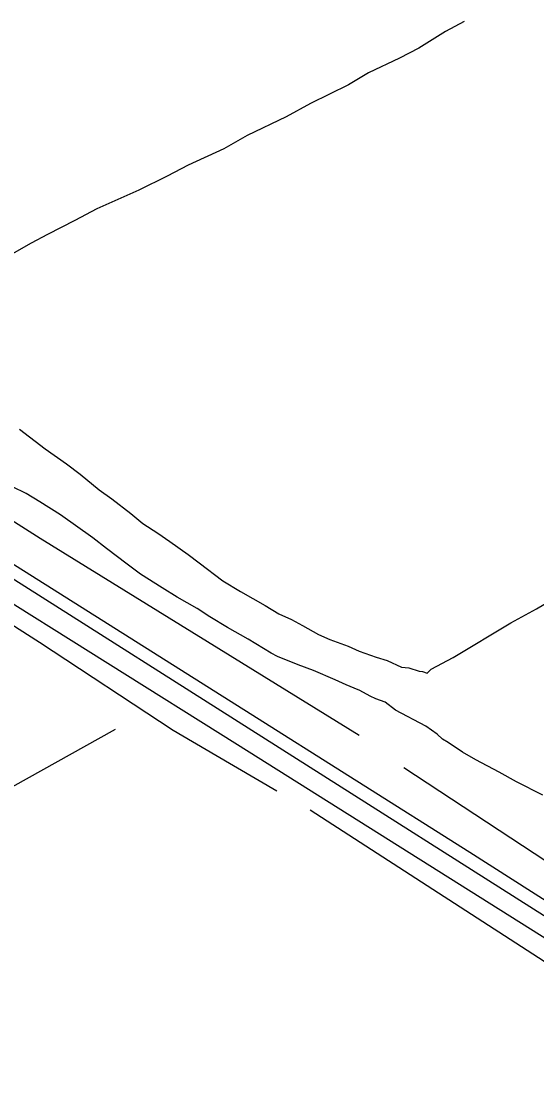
# Model space of a CAD drawing. Extents: x 3567028 to 3605064, y 510945 to 536587.
# Drawn here: x 3572503 to 3572877, y 529678 to 530454 of the extents above; entities that cross this region are included whole.
import ezdxf

# ---------------------------------------------------------------- set-up
doc = ezdxf.new("R2010")
doc.units = 0
for name, color, linetype in [('V-RAIL-TRAK', 7, 'Continuous'), ('V-ROAD-CNTR', 7, 'Continuous'), ('V-SITE-VEGE', 7, 'Continuous'), ('V-TOPO-SHOR', 7, 'Continuous')]:
    doc.layers.add(name, color=color, linetype=linetype)

msp = doc.modelspace()

# ---------------------------------------------------------------- linework, layer by layer
at = {"layer": 'V-RAIL-TRAK'}
msp.add_lwpolyline([(3576005.02, 527841.99), (3575798.21, 527973.59), (3575600.99, 528097.57), (3575373.16, 528242.42), (3575159.14, 528377.56), (3574928.29, 528523.66), (3574700.28, 528669.52), (3574565.53, 528750.2), (3574547.64, 528760.91), (3574343.43, 528890.24), (3574116.99, 529033.25), (3573969.01, 529128.1), (3573923.01, 529157.59), (3573719.2, 529286.52), (3573540.39, 529398.3), (3573314.59, 529543.52), (3573288.1, 529560.07), (3573137.38, 529654.27), (3573012.65, 529732.91), (3572828.27, 529850.44), (3572664.09, 529953.92), (3572504.12, 530054.91), (3572359.75, 530145.57)], dxfattribs=at)
at = {"layer": 'V-ROAD-CNTR'}
for points in [[(3571107.49, 530923.76), (3571335.73, 530779.9), (3572456.02, 530074.71), (3572913.2, 529784.93), (3573353.24, 529506.1), (3574011.95, 529090.35), (3574465.86, 528803.76), (3574566.38, 528736.81), (3574909.2, 528519.11), (3575756.44, 527984.87), (3576622.61, 527437.04), (3577459.48, 526912.66), (3578223.72, 526427.37), (3578886.32, 526005.21), (3579395.2, 525684.02), (3580151.71, 525207.45), (3580698.98, 524864.69), (3581176.02, 524557.82)], [(3574626.89, 528698.38), (3574572.39, 528723.67), (3574493.22, 528771.79), (3574359.67, 528853.34), (3574196.84, 528956.27), (3573968.98, 529101.31), (3573793.73, 529213.2), (3573474.84, 529416.5), (3573232.57, 529564.61), (3572945.29, 529748.9), (3572659.53, 529928.51), (3572094.53, 530282.81), (3571687.31, 530539.11), (3571171.63, 530864.92), (3571107.62, 530907.01)]]:
    msp.add_lwpolyline(points, dxfattribs=at)
at = {"layer": 'V-SITE-VEGE'}
for p, q in [((3572824.06, 530453.68), (3572810.55, 530446.3)), ((3572810.55, 530446.3), (3572791.13, 530434.34)), ((3572791.13, 530434.34), (3572777.03, 530426.97)), ((3572777.03, 530426.97), (3572754.72, 530416.23)), ((3572754.72, 530416.23), (3572740.02, 530407.7)), ((3572740.02, 530407.7), (3572712.41, 530394.12)), ((3572712.41, 530394.12), (3572694.78, 530384.47)), ((3572694.78, 530384.47), (3572666.6, 530370.9)), ((3572666.6, 530370.9), (3572649.54, 530361.24)), ((3572649.54, 530361.24), (3572623.72, 530349.38)), ((3572623.72, 530349.38), (3572608.44, 530341.44)), ((3572608.44, 530341.44), (3572587.89, 530331.26)), ((3572587.89, 530331.26), (3572557.37, 530317.72)), ((3572557.37, 530317.72), (3572541.5, 530309.21)), ((3572541.5, 530309.21), (3572521.53, 530299.01)), ((3572521.53, 530299.01), (3572509.78, 530292.77)), ((3572509.78, 530292.77), (3572495.66, 530284.82)), ((3572501.36, 530157.64), (3572519.8, 530143.38)), ((3572519.8, 530143.38), (3572535.38, 530132.65)), ((3572535.38, 530132.65), (3572545.18, 530124.93)), ((3572545.18, 530124.93), (3572559.01, 530113.65)), ((3572506.1, 530110.93), (3572496.26, 530115.74)), ((3572515.92, 530104.95), (3572506.1, 530110.93)), ((3572559.01, 530113.65), (3572568.23, 530107.09)), ((3572530.93, 530095.4), (3572515.92, 530104.95)), ((3572568.23, 530107.09), (3572582.07, 530096.4)), ((3572554.59, 530078.73), (3572530.93, 530095.4)), ((3572582.07, 530096.4), (3572590.71, 530089.27)), ((3572590.71, 530089.27), (3572601.68, 530082.11)), ((3572564.39, 530071.01), (3572554.59, 530078.73)), ((3572601.68, 530082.11), (3572610.33, 530076.16)), ((3572579.38, 530059.71), (3572564.39, 530071.01)), ((3572610.33, 530076.16), (3572623.6, 530066.63)), ((3572623.6, 530066.63), (3572631.67, 530060.68)), ((3572589.18, 530052.57), (3572579.38, 530059.71)), ((3572631.67, 530060.68), (3572648.97, 530047.6)), ((3572604.77, 530042.42), (3572589.18, 530052.57)), ((3572648.97, 530047.6), (3572661.68, 530039.83)), ((3572615.75, 530035.85), (3572604.77, 530042.42)), ((3572661.68, 530039.83), (3572679.6, 530029.65)), ((3572876.62, 530027.31), (3572902.5, 530042.67)), ((3572630.2, 530027.47), (3572615.75, 530035.85)), ((3572639.44, 530021.5), (3572630.2, 530027.47)), ((3572679.6, 530029.65), (3572689.42, 530023.68)), ((3572689.42, 530023.68), (3572698.69, 530019.46)), ((3572857.81, 530017.1), (3572876.62, 530027.31)), ((3572652.15, 530013.74), (3572639.44, 530021.5)), ((3572698.69, 530019.46), (3572706.79, 530015.26)), ((3572816.05, 529992.06), (3572857.81, 530017.1)), ((3572667.18, 530005.35), (3572652.15, 530013.74)), ((3572706.79, 530015.26), (3572718.35, 530008.67)), ((3572718.35, 530008.67), (3572726.46, 530005.05)), ((3572683.94, 529995.19), (3572667.18, 530005.35)), ((3572726.46, 530005.05), (3572739.8, 530000.19)), ((3572688.57, 529992.79), (3572683.94, 529995.19)), ((3572703.64, 529986.74), (3572688.57, 529992.79)), ((3572739.8, 530000.19), (3572747.9, 529996.57)), ((3572747.9, 529996.57), (3572760.08, 529992.31)), ((3572714.65, 529982.49), (3572703.64, 529986.74)), ((3572760.08, 529992.31), (3572768.21, 529989.86)), ((3572768.21, 529989.86), (3572778.63, 529985.04)), ((3572778.63, 529985.04), (3572783.87, 529984.38)), ((3572800.18, 529983.56), (3572816.05, 529992.06)), ((3572730.29, 529975.85), (3572714.65, 529982.49)), ((3572783.87, 529984.38), (3572791.41, 529981.94)), ((3572791.41, 529981.94), (3572793.74, 529981.9)), ((3572793.74, 529981.9), (3572797.22, 529980.68)), ((3572797.22, 529980.68), (3572800.18, 529983.56)), ((3572738.4, 529972.23), (3572730.29, 529975.85)), ((3572744.19, 529969.81), (3572738.4, 529972.23)), ((3572748.25, 529968), (3572744.19, 529969.81)), ((3572755.77, 529963.81), (3572748.25, 529968)), ((3572759.82, 529962), (3572755.77, 529963.81)), ((3572766.78, 529959.56), (3572759.82, 529962)), ((3572774.27, 529953.62), (3572766.78, 529959.56)), ((3572796.25, 529942.22), (3572774.27, 529953.62)), ((3572804.33, 529936.27), (3572796.25, 529942.22)), ((3572808.35, 529932.71), (3572804.33, 529936.27)), ((3572812.4, 529930.32), (3572808.35, 529932.71)), ((3572822.79, 529923.17), (3572812.4, 529930.32)), ((3572832.62, 529917.78), (3572822.79, 529923.17)), ((3572849.39, 529908.78), (3572832.62, 529917.78)), ((3572862.11, 529901.6), (3572849.39, 529908.78)), ((3572881.21, 529891.99), (3572862.11, 529901.6))]:
    msp.add_line(p, q, dxfattribs=at)
at = {"layer": 'V-TOPO-SHOR'}
for p, q in [((3572570.72, 529939.66), (3572480.52, 529889.5)), ((3572643.89, 529920.97), (3572688.05, 529895.17))]:
    msp.add_line(p, q, dxfattribs=at)
for points in [[(3572747.85, 529935.45), (3572516.23, 530078.37), (3572353.23, 530181.84), (3572216.24, 530265.45), (3572062.2, 530364.17), (3571904.51, 530460.33), (3571660.61, 530609.82), (3571462.98, 530736.11), (3571352.39, 530810.68), (3571199.11, 530906.58), (3571109.98, 530964.81)], [(3571110.59, 530889.24), (3571245.94, 530799.61), (3571331.54, 530746.7), (3571449.62, 530675.03), (3571586.42, 530592.44), (3571702.62, 530516.17), (3571839.57, 530430.36), (3571938.66, 530365.6), (3572057.11, 530292.12), (3572182.74, 530215.11), (3572309.12, 530133.88), (3572401.28, 530076.06), (3572515.72, 530003.03), (3572612.81, 529939.11), (3572643.89, 529920.97)], [(3573306.61, 529579.77), (3573107.87, 529696.49), (3572780.29, 529911.85)], [(3572712.27, 529881.38), (3572946.43, 529729.83), (3573242.04, 529542.49)]]:
    msp.add_lwpolyline(points, dxfattribs=at)

doc.saveas('drawing.dxf')
